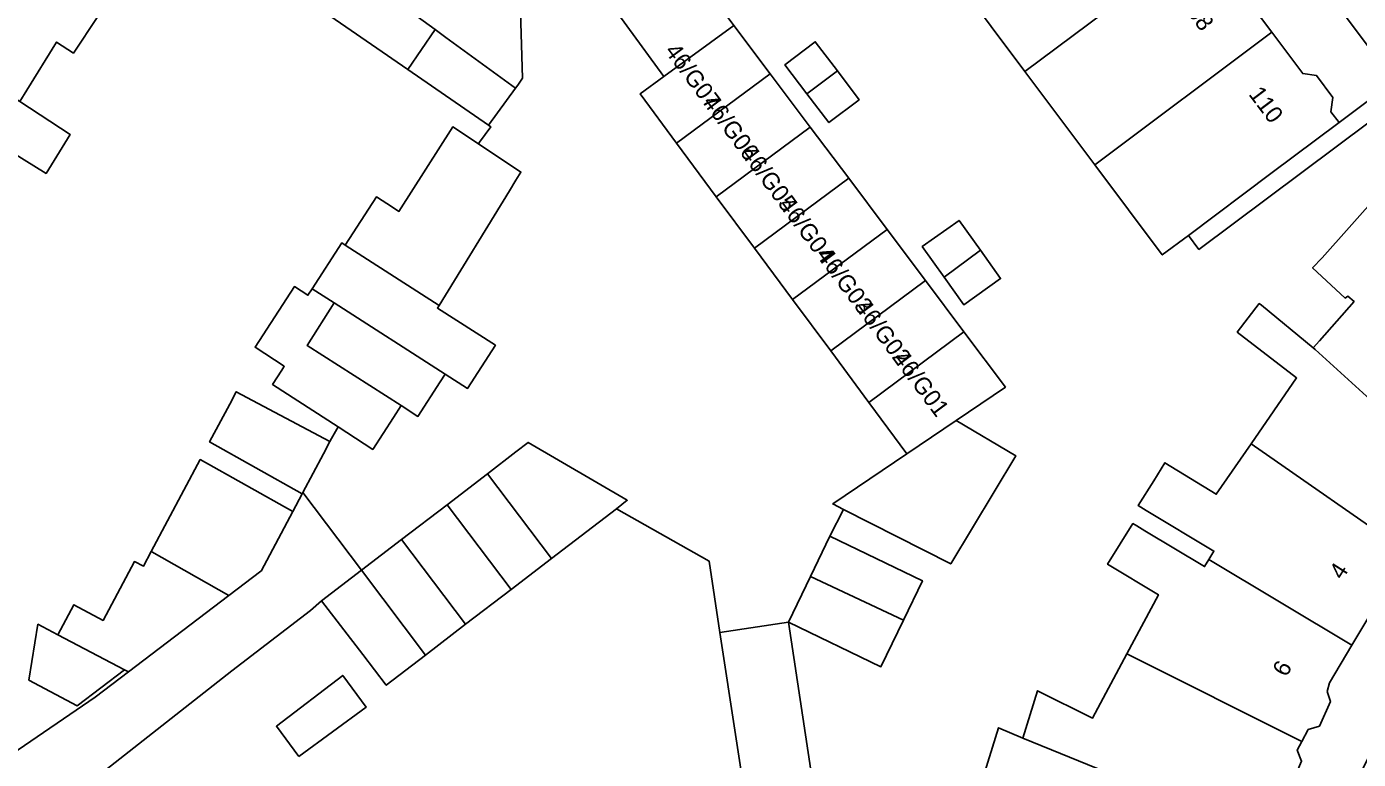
# Model space of a CAD drawing. Extents: x 160349 to 161355, y 381727 to 382854.
# Drawn here: x 161211.9 to 161290.1, y 382411.2 to 382454.3 of the extents above; entities that cross this region are included whole.
import ezdxf

# ---------------------------------------------------------------- set-up
doc = ezdxf.new("R2010")
doc.units = 0
for name, color, linetype in [('IMGEO_Erf', 7, 'Continuous'), ('IMGEO_Pand', 7, 'Continuous'), ('IMGEO_Pand_nummerreeks', 7, 'Continuous'), ('IMGEO_Rijbaan_lokaal_open', 7, 'Continuous'), ('IMGEO_Voetpad_halfverhard', 7, 'Continuous'), ('IMGEO_Voetpad_open', 7, 'Continuous')]:
    doc.layers.add(name, color=color, linetype=linetype)

msp = doc.modelspace()

# ---------------------------------------------------------------- linework, layer by layer
at = {"layer": 'IMGEO_Erf'}
for points in [[(161283.209, 382456.37), (161285.027, 382453.94), (161286.844, 382451.512), (161287.651, 382451.396), (161288.619, 382450.103), (161288.499, 382449.269), (161288.977, 382448.629), (161292.218, 382451.055), (161287.175, 382457.792)], [(161211.03, 382411.518), (161215.92, 382414.869), (161217.876, 382416.359), (161217.637, 382416.485), (161214.854, 382414.366), (161212.015, 382415.876), (161212.558, 382419.16), (161213.731, 382418.542), (161214.664, 382420.297), (161216.385, 382419.381), (161218.224, 382422.84), (161218.753, 382422.559), (161219.213, 382423.424), (161222.087, 382428.831), (161227.525, 382425.779), (161228.078, 382426.819), (161222.64, 382429.871), (161223.819, 382432.088), (161224.204, 382432.812), (161229.708, 382429.885), (161229.807, 382430.072), (161230.18, 382430.755), (161226.332, 382433.245), (161226.874, 382434.083), (161226.944, 382434.19), (161227.026, 382434.317), (161225.31, 382435.428), (161227.619, 382438.997), (161228.408, 382438.486), (161228.655, 382438.868), (161230.397, 382441.559), (161230.597, 382441.431), (161232.433, 382444.267), (161233.38, 382443.658), (161233.759, 382443.414), (161236.922, 382448.375), (161238.422, 382447.379), (161238.488, 382447.478), (161239.152, 382448.386), (161239.021, 382448.484), (161234.272, 382451.751), (161226.374, 382457.222)], [(161298.27, 382423.216), (161301.12, 382426.689), (161306.327, 382432.209), (161292.838, 382450.226), (161280.745, 382441.175), (161280.125, 382442.004), (161278.589, 382440.855), (161274.622, 382446.157), (161270.521, 382451.639), (161266.555, 382456.939)], [(161216.072, 382454.863), (161214.637, 382452.717), (161213.648, 382453.365), (161211.91, 382450.542), (161211.492, 382449.866), (161214.444, 382447.934), (161213.037, 382445.649), (161210.452, 382447.24)], [(161253.437, 382454.344), (161255.571, 382451.499), (161257.919, 382448.368), (161260.175, 382445.36), (161262.432, 382442.352), (161264.688, 382439.344), (161266.944, 382436.336), (161269.381, 382433.087), (161266.495, 382431.134), (161269.999, 382429.045), (161266.167, 382422.705), (161259.867, 382425.905), (161259.068, 382424.332), (161264.503, 382421.708), (161263.388, 382419.401), (161262.063, 382416.656), (161256.629, 382419.28), (161258.314, 382408.107)], [(161267.994, 382409.924), (161268.977, 382413.075), (161270.404, 382412.467), (161271.272, 382415.248), (161274.489, 382413.632), (161276.516, 382417.426), (161278.369, 382420.894), (161275.381, 382422.685), (161276.865, 382425.07), (161277.091, 382424.935), (161277.576, 382424.644), (161281.077, 382422.545), (161281.329, 382422.965), (161281.625, 382423.459), (161277.654, 382425.84), (161277.181, 382426.124), (161278.09, 382427.582), (161278.751, 382428.645), (161281.759, 382426.793), (161283.812, 382429.765), (161286.477, 382433.625), (161283, 382436.324), (161284.285, 382437.998), (161284.427, 382437.895), (161287.457, 382435.399), (161287.82, 382435.809), (161289.862, 382438.114), (161289.492, 382438.423), (161289.332, 382438.323), (161287.42, 382440.094), (161287.992, 382440.681), (161291.303, 382444.426)], [(161255.439, 382400.174), (161252.613, 382418.666), (161251.972, 382422.864), (161246.532, 382425.946), (161242.715, 382423.018), (161240.344, 382421.199), (161237.675, 382419.152), (161235.316, 382417.342), (161233.011, 382415.573), (161231.631, 382417.372), (161229.212, 382420.525), (161228.573, 382419.971), (161223.953, 382416.426), (161213.527, 382408.229)], [(161291.364, 382420.663), (161289.734, 382417.927), (161288.41, 382415.706), (161288.282, 382415.196), (161288.464, 382414.626), (161287.818, 382413.165), (161287.169, 382412.963), (161286.797, 382412.264), (161286.523, 382411.751), (161286.775, 382411.112)]]:
    msp.add_lwpolyline(points, dxfattribs=at)
for points in [[(161260.788, 382449.975), (161259.012, 382448.628), (161257.724, 382450.327), (161256.431, 382452.031), (161258.208, 382453.378), (161259.508, 382451.663)], [(161267.907, 382441.134), (161269.093, 382439.47), (161266.931, 382437.928), (161265.78, 382439.543), (161264.496, 382441.343), (161266.659, 382442.885)], [(161227.871, 382411.38), (161226.563, 382413.164), (161230.458, 382416.153), (161231.829, 382414.282)]]:
    msp.add_lwpolyline(points, close=True, dxfattribs=at)
msp.add_arc((161359.336, 382376.008), 77.186, 142.29377, 172.89517, dxfattribs=at)
at = {"layer": 'IMGEO_Pand'}
for points in [[(161280.868, 382459.375), (161280.476, 382459.899), (161280.61, 382460.831), (161279.661, 382462.098), (161278.763, 382462.228), (161276.915, 382464.697), (161266.555, 382456.939), (161270.521, 382451.639)], [(161203.191, 382463.142), (161199.627, 382457.63), (161208.266, 382451.977), (161208.659, 382451.72), (161211.492, 382449.866), (161211.91, 382450.542), (161213.648, 382453.365), (161214.637, 382452.717), (161216.072, 382454.863)], [(161239.052, 382458.452), (161236.452, 382460.397), (161233.689, 382456.705), (161233.206, 382456.059), (161235.879, 382454.102), (161236.52, 382453.633), (161240.602, 382450.645), (161240.735, 382450.839), (161241.01, 382451.241), (161240.843, 382457.112), (161240.735, 382457.193)], [(161233.206, 382456.059), (161227.62, 382460.149), (161227.146, 382458.268), (161226.72, 382457.738), (161226.374, 382457.222), (161234.272, 382451.751), (161235.879, 382454.102)], [(161249.316, 382451.341), (161253.437, 382454.344), (161248.917, 382460.37), (161244.968, 382457.307)], [(161280.868, 382459.375), (161270.521, 382451.639), (161274.622, 382446.157), (161285.027, 382453.94), (161283.209, 382456.37), (161283.069, 382457.541), (161282.191, 382458.714), (161281.262, 382458.848)], [(161199.627, 382457.63), (161197.607, 382454.506), (161197.036, 382454.795), (161195.029, 382451.387), (161204.591, 382445.954), (161204.733, 382445.873), (161208.346, 382443.82), (161210.452, 382447.24), (161213.037, 382445.649), (161214.444, 382447.934), (161211.492, 382449.866), (161208.659, 382451.72), (161208.266, 382451.977)], [(161255.571, 382451.499), (161253.437, 382454.344), (161249.316, 382451.341), (161247.919, 382450.316), (161250.067, 382447.418)], [(161236.52, 382453.633), (161235.879, 382454.102), (161234.272, 382451.751), (161239.021, 382448.484), (161240.602, 382450.645)], [(161257.724, 382450.327), (161259.508, 382451.663), (161258.208, 382453.378), (161256.431, 382452.031)], [(161288.977, 382448.629), (161288.499, 382449.269), (161288.619, 382450.103), (161287.651, 382451.396), (161286.844, 382451.512), (161285.027, 382453.94), (161274.622, 382446.157), (161278.589, 382440.855), (161280.125, 382442.004), (161284.974, 382445.634)], [(161255.571, 382451.499), (161250.067, 382447.418), (161252.398, 382444.275), (161257.919, 382448.368)], [(161257.724, 382450.327), (161259.012, 382448.628), (161260.788, 382449.975), (161259.508, 382451.663)], [(161238.422, 382447.379), (161236.922, 382448.375), (161233.759, 382443.414), (161233.38, 382443.658), (161232.433, 382444.267), (161230.597, 382441.431), (161236.119, 382437.893), (161240.252, 382444.629), (161240.629, 382445.244), (161240.921, 382445.72)], [(161254.638, 382441.254), (161260.175, 382445.36), (161257.919, 382448.368), (161252.398, 382444.275)], [(161254.638, 382441.254), (161256.878, 382438.234), (161262.432, 382442.352), (161260.175, 382445.36)], [(161295.379, 382438.481), (161295.908, 382438.912), (161295.447, 382439.37), (161295.536, 382439.5), (161293.351, 382441.633), (161293.749, 382442.184), (161291.303, 382444.426), (161287.992, 382440.681), (161287.42, 382440.094), (161289.332, 382438.323), (161289.492, 382438.423), (161289.862, 382438.114), (161287.82, 382435.809), (161287.457, 382435.399), (161287.574, 382435.303), (161296.187, 382427.464), (161296.61, 382427.987), (161297.69, 382427.881), (161298.805, 382429.404), (161298.592, 382430.413), (161300.086, 382432.427), (161300.063, 382433.357), (161298.809, 382434.622), (161299.149, 382434.893)], [(161265.78, 382439.543), (161267.907, 382441.134), (161266.659, 382442.885), (161264.496, 382441.343)], [(161264.688, 382439.344), (161262.432, 382442.352), (161256.878, 382438.234), (161259.117, 382435.213)], [(161236.022, 382437.734), (161236.119, 382437.893), (161230.597, 382441.431), (161230.397, 382441.559), (161228.655, 382438.868), (161229.961, 382438.031), (161236.481, 382433.853), (161237.789, 382433.015), (161239.427, 382435.547)], [(161267.907, 382441.134), (161265.78, 382439.543), (161266.931, 382437.928), (161269.093, 382439.47)], [(161264.688, 382439.344), (161259.117, 382435.213), (161261.357, 382432.193), (161266.944, 382436.336)], [(161228.365, 382435.54), (161229.961, 382438.031), (161228.655, 382438.868), (161228.408, 382438.486), (161227.619, 382438.997), (161225.31, 382435.428), (161227.026, 382434.317), (161226.944, 382434.19), (161226.874, 382434.083), (161226.332, 382433.245), (161230.18, 382430.755), (161232.222, 382429.433), (161233.432, 382431.303), (161233.885, 382432.004)], [(161229.961, 382438.031), (161228.365, 382435.54), (161233.885, 382432.004), (161234.875, 382431.37), (161236.189, 382433.402), (161236.481, 382433.853)], [(161287.574, 382435.303), (161287.457, 382435.399), (161284.427, 382437.895), (161284.285, 382437.998), (161283, 382436.324), (161286.477, 382433.625), (161283.812, 382429.765), (161293.145, 382423.252), (161293.424, 382423.659), (161294.344, 382423.742), (161295.23, 382425.004), (161294.997, 382425.993), (161296.187, 382427.464)], [(161261.357, 382432.193), (161263.597, 382429.172), (161266.495, 382431.134), (161269.381, 382433.087), (161266.944, 382436.336)], [(161229.323, 382429.161), (161229.324, 382429.163), (161229.708, 382429.885), (161224.204, 382432.812), (161223.819, 382432.088), (161222.64, 382429.871), (161228.078, 382426.819), (161228.115, 382426.889)], [(161269.999, 382429.045), (161266.495, 382431.134), (161263.597, 382429.172), (161259.24, 382426.224), (161259.867, 382425.905), (161266.167, 382422.705)], [(161240.633, 382429.288), (161238.956, 382428.001), (161242.715, 382423.018), (161246.532, 382425.946), (161247.171, 382426.437), (161241.351, 382429.839)], [(161283.812, 382429.765), (161281.759, 382426.793), (161278.751, 382428.645), (161278.09, 382427.582), (161277.181, 382426.124), (161277.654, 382425.84), (161281.625, 382423.459), (161281.329, 382422.965), (161289.734, 382417.927), (161291.364, 382420.663), (161292.314, 382420.636), (161293.14, 382421.879), (161292.867, 382422.847), (161293.145, 382423.252)], [(161223.776, 382420.854), (161225.642, 382422.276), (161225.657, 382422.267), (161227.525, 382425.779), (161222.087, 382428.831), (161219.213, 382423.424), (161219.254, 382423.402)], [(161240.344, 382421.199), (161242.715, 382423.018), (161238.956, 382428.001), (161236.585, 382426.182)], [(161240.344, 382421.199), (161236.585, 382426.182), (161233.917, 382424.135), (161237.675, 382419.152)], [(161281.329, 382422.965), (161281.077, 382422.545), (161277.576, 382424.644), (161277.091, 382424.935), (161276.865, 382425.07), (161275.381, 382422.685), (161278.369, 382420.894), (161276.516, 382417.426), (161286.797, 382412.264), (161287.169, 382412.963), (161287.818, 382413.165), (161288.464, 382414.626), (161288.282, 382415.196), (161288.41, 382415.706), (161289.734, 382417.927)], [(161237.675, 382419.152), (161233.917, 382424.135), (161231.558, 382422.325), (161235.316, 382417.342)], [(161263.388, 382419.401), (161264.503, 382421.708), (161259.068, 382424.332), (161257.923, 382421.962)], [(161219.254, 382423.402), (161219.213, 382423.424), (161218.753, 382422.559), (161218.224, 382422.84), (161216.385, 382419.381), (161214.664, 382420.297), (161213.731, 382418.542), (161217.637, 382416.485), (161217.876, 382416.359), (161223.776, 382420.854)], [(161231.558, 382422.325), (161229.212, 382420.525), (161231.631, 382417.372), (161233.011, 382415.573), (161235.316, 382417.342)], [(161263.388, 382419.401), (161257.923, 382421.962), (161256.629, 382419.28), (161262.063, 382416.656)], [(161213.731, 382418.542), (161212.558, 382419.16), (161212.015, 382415.876), (161214.854, 382414.366), (161217.637, 382416.485)], [(161276.516, 382417.426), (161274.489, 382413.632), (161271.272, 382415.248), (161270.404, 382412.467), (161284.629, 382406.663), (161285.442, 382408.949), (161285.282, 382409.018), (161285.51, 382409.439), (161286.159, 382409.681), (161286.775, 382411.112), (161286.523, 382411.751), (161286.797, 382412.264)], [(161227.871, 382411.38), (161231.829, 382414.282), (161230.458, 382416.153), (161226.563, 382413.164)], [(161270.404, 382412.467), (161268.977, 382413.075), (161267.994, 382409.924), (161272.337, 382408.568), (161271.16, 382404.776), (161273.131, 382404.102), (161273.049, 382403.841), (161273.292, 382403.765), (161282.289, 382400.958), (161282.525, 382401.582), (161283.143, 382402.043), (161283.729, 382403.405), (161283.577, 382404.154), (161283.666, 382404.404), (161283.816, 382404.375), (161284.629, 382406.663)]]:
    msp.add_lwpolyline(points, close=True, dxfattribs=at)
at = {"layer": 'IMGEO_Rijbaan_lokaal_open'}
for points in [[(161256.878, 382438.234), (161254.638, 382441.254), (161252.398, 382444.275), (161250.067, 382447.418), (161247.919, 382450.316), (161249.316, 382451.341), (161244.968, 382457.307), (161248.917, 382460.37), (161249.23, 382461.457), (161248.293, 382462.693), (161245.018, 382470.925), (161242.21, 382473.568), (161240.075, 382475.414), (161232.999, 382481.386), (161231.616, 382482.561), (161226.985, 382486.496), (161223.175, 382489.734), (161219.963, 382492.263)], [(161240.843, 382457.112), (161241.01, 382451.241), (161240.735, 382450.839), (161240.602, 382450.645), (161239.021, 382448.484), (161239.152, 382448.386), (161238.488, 382447.478), (161238.422, 382447.379), (161240.921, 382445.72), (161240.629, 382445.244), (161240.252, 382444.629), (161236.119, 382437.893), (161236.022, 382437.734), (161239.427, 382435.547), (161237.789, 382433.015), (161236.481, 382433.853), (161236.189, 382433.402), (161234.875, 382431.37), (161233.885, 382432.004), (161233.432, 382431.303), (161232.222, 382429.433), (161230.18, 382430.755), (161229.807, 382430.072), (161229.708, 382429.885), (161229.324, 382429.163), (161229.323, 382429.161), (161228.115, 382426.889), (161231.558, 382422.325), (161233.917, 382424.135), (161236.585, 382426.182), (161238.956, 382428.001), (161240.633, 382429.288), (161241.351, 382429.839), (161247.171, 382426.437), (161246.532, 382425.946), (161251.972, 382422.864), (161252.613, 382418.666), (161256.629, 382419.28), (161257.923, 382421.962), (161259.068, 382424.332), (161259.867, 382425.905), (161259.24, 382426.224), (161263.597, 382429.172), (161261.357, 382432.193), (161259.117, 382435.213), (161256.878, 382438.234)]]:
    msp.add_lwpolyline(points, dxfattribs=at)
at = {"layer": 'IMGEO_Voetpad_halfverhard'}
for points in [[(161207.177, 382403.61), (161213.527, 382408.229), (161223.953, 382416.426), (161228.573, 382419.971), (161229.212, 382420.525), (161231.558, 382422.325), (161228.115, 382426.889), (161228.078, 382426.819), (161227.525, 382425.779), (161225.657, 382422.267), (161225.642, 382422.276), (161223.776, 382420.854), (161217.876, 382416.359), (161215.92, 382414.869), (161211.03, 382411.518)], [(161258.912, 382404.147), (161258.772, 382405.073), (161258.374, 382407.712), (161258.314, 382408.107), (161256.629, 382419.28), (161252.613, 382418.666), (161255.439, 382400.174), (161256.907, 382391.173), (161257.71, 382386.238), (161258.345, 382382.223)]]:
    msp.add_lwpolyline(points, dxfattribs=at)
at = {"layer": 'IMGEO_Voetpad_open'}
msp.add_lwpolyline([(161241.525, 382518.796), (161243.04, 382516.778), (161255.578, 382500), (161287.175, 382457.792), (161292.218, 382451.055), (161292.838, 382450.226), (161306.327, 382432.209), (161307.614, 382429.292), (161308.855, 382425.575), (161310.866, 382417.83)], dxfattribs=at)
msp.add_lwpolyline([(161292.838, 382450.226), (161292.218, 382451.055), (161288.977, 382448.629), (161284.974, 382445.634), (161280.125, 382442.004), (161280.745, 382441.175)], close=True, dxfattribs=at)
msp.add_arc((161359.336, 382376.008), 77.186, 142.29377, 172.89517, dxfattribs=at)

# ---------------------------------------------------------------- texts
at = {"layer": 'IMGEO_Pand_nummerreeks'}
for s, rotation, p in [('108', 306.93264, (161279.551, 382455.71)), ('46/G07', 306.58727, (161249.331, 382452.826)), ('110', 306.93265, (161283.627, 382450.287)), ('46/G06', 306.58727, (161251.564, 382449.818)), ('46/G05', 306.58727, (161253.797, 382446.809)), ('46/G04', 306.58727, (161256.03, 382443.801)), ('46/G03', 306.58727, (161258.263, 382440.793)), ('46/G02', 306.58727, (161260.496, 382437.785)), ('46/G01', 306.58727, (161262.729, 382434.777)), ('4', 57.3588, (161289.168, 382421.717)), ('6', 62.58418, (161285.901, 382416.012))]:
    msp.add_text(s, height=1, rotation=rotation, dxfattribs=at).set_placement(p)

doc.saveas('drawing.dxf')
